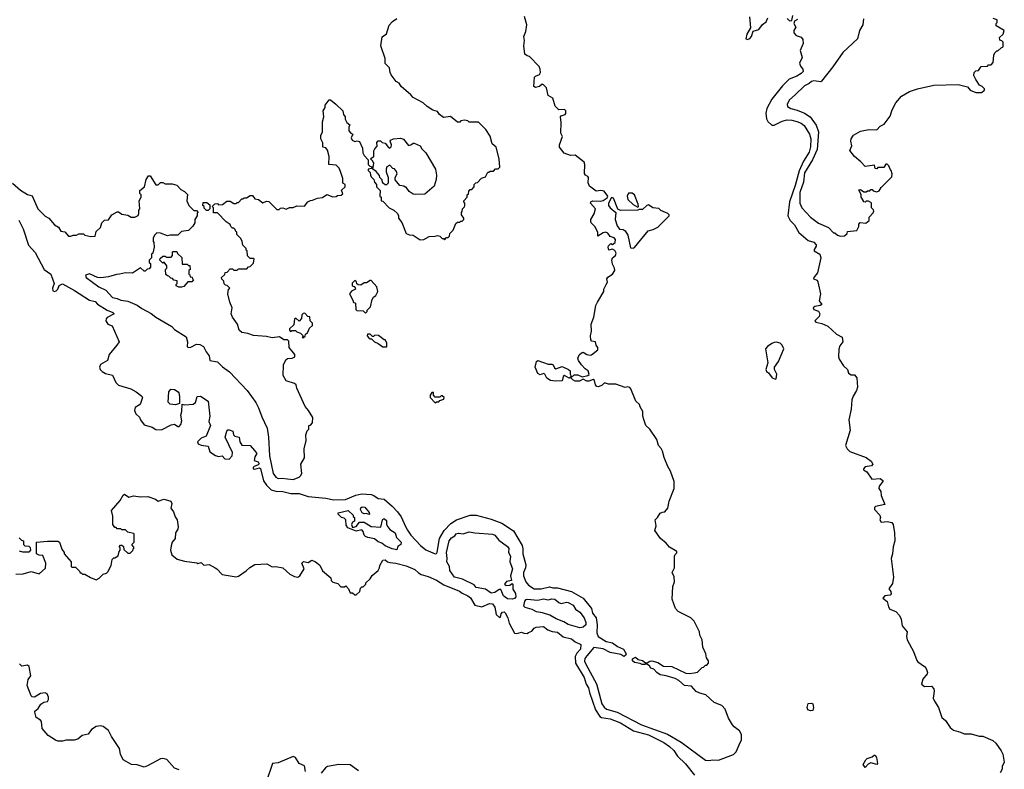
# Model space of a CAD drawing. Extents: x 1861455 to 2058065, y 200073 to 437907.
# Tile 281 of 574: x 1912687 to 1921140, y 348685 to 355119. Entities that reach past the tile are written whole.
import ezdxf

# ---------------------------------------------------------------- set-up
doc = ezdxf.new("R2010")
doc.units = 0

msp = doc.modelspace()

# ---------------------------------------------------------------- linework, layer by layer
at = {"layer": '0CON05XD'}
for points in [[(1915142.5, 351495), (1915147.5, 351505), (1915142.5, 351555), (1915155, 351590), (1915170, 351605), (1915170, 351635), (1915185, 351640), (1915201.7, 351658.3), (1915202.5, 351705), (1915167.5, 351765), (1915139.3, 351799.3), (1915067.5, 351955), (1915060, 351985), (1915045, 351997.5), (1914975, 352020), (1914950, 352065), (1914952.5, 352155), (1914971.7, 352198.3), (1914985, 352210), (1915025, 352212.5), (1915050, 352225), (1915050, 352245), (1915000, 352305), (1914998.3, 352358.3), (1914985, 352370), (1914955, 352370), (1914916.4, 352396.4), (1914855, 352388), (1914805, 352400), (1914695, 352408.8), (1914645, 352426.7), (1914595, 352433.8), (1914572.5, 352455), (1914556.7, 352505), (1914513.3, 352565), (1914503.3, 352595), (1914512.5, 352645), (1914490, 352695), (1914473, 352767), (1914480, 352805), (1914490, 352815), (1914468.3, 352838.3), (1914455, 352840), (1914441.7, 352851.7), (1914440, 352875), (1914421.7, 352891.7), (1914420, 352905), (1914448.3, 352931.7), (1914451.7, 352948.3), (1914468.3, 352951.7), (1914495, 352980), (1914515, 352980), (1914525, 352970), (1914555, 352970), (1914565, 352980), (1914638.3, 352981.7), (1914651.7, 352998.3), (1914665, 353000), (1914695, 353030), (1914700, 353065), (1914695, 353070), (1914665, 353070), (1914641.7, 353091.7), (1914640, 353135), (1914631.7, 353141.7), (1914630, 353155), (1914603, 353183), (1914597.5, 353215), (1914585, 353240), (1914550, 353275), (1914550, 353295), (1914541.7, 353301.7), (1914538.3, 353318.3), (1914525, 353330), (1914515, 353330), (1914500, 353345), (1914495, 353360), (1914460, 353385), (1914385, 353460), (1914351.7, 353461.7), (1914350, 353505), (1914340, 353515), (1914361.7, 353538.3), (1914385, 353540), (1914395, 353530), (1914428.3, 353531.7), (1914465, 353560), (1914495, 353560), (1914525, 353540), (1914545, 353540), (1914555, 353550), (1914565, 353550), (1914595, 353580), (1914605, 353580), (1914615, 353590), (1914635, 353590), (1914665, 353610), (1914685, 353610), (1914705, 353582.5), (1914736.7, 353576.7), (1914775, 353547.5), (1914805, 353560), (1914825, 353557.5), (1914895, 353490), (1914915, 353490), (1914925, 353500), (1914945, 353502.5), (1914975, 353492.5), (1915003, 353507), (1915035, 353507.5), (1915065, 353520), (1915131.7, 353518.3), (1915160, 353555), (1915183, 353567), (1915201.7, 353568.3), (1915245, 353586.7), (1915287, 353593), (1915325, 353617.5), (1915375, 353597.5), (1915405, 353600), (1915415, 353610), (1915448.3, 353611.7), (1915460, 353625), (1915450, 353655), (1915480, 353685), (1915480, 353705), (1915460, 353715), (1915460, 353755), (1915442.5, 353815), (1915430, 353845), (1915405, 353870), (1915340, 353875), (1915342.5, 353945), (1915329.3, 353999.3), (1915315, 354020), (1915290, 354025), (1915288.3, 354061.7), (1915272.5, 354095), (1915273.3, 354125), (1915287, 354157), (1915287, 354243), (1915297.5, 354285), (1915292.5, 354335), (1915310, 354365), (1915310, 354385), (1915345, 354430), (1915355, 354430), (1915400, 354395), (1915462.5, 354335), (1915467.5, 354305), (1915482.5, 354285), (1915482.5, 354265), (1915497, 354237), (1915520, 354215), (1915512.5, 354195), (1915512.5, 354165), (1915530, 354145), (1915547, 354137), (1915532.5, 354105), (1915540, 354085), (1915565, 354072.5), (1915585, 354080), (1915603, 354073), (1915630, 354015), (1915632.5, 353975), (1915643.6, 353953.6), (1915680, 353915), (1915680, 353875), (1915691.7, 353861.7), (1915710, 353855), (1915708.3, 353841.7), (1915680, 353835), (1915680, 353825), (1915697, 353807), (1915700, 353785), (1915705, 353770), (1915727, 353747), (1915733, 353723), (1915750, 353705), (1915750, 353685), (1915781.7, 353651.7), (1915780, 353605), (1915790, 353595), (1915790, 353565), (1915805, 353560), (1915860, 353505), (1915900, 353485), (1915930, 353455), (1915940, 353435), (1915940, 353415), (1915967, 353377), (1916003.6, 353283.6), (1916035, 353272.5), (1916065, 353270), (1916125, 353230), (1916157, 353233), (1916203, 353257), (1916255, 353260), (1916275, 353267.5), (1916295, 353260), (1916315, 353240), (1916325, 353240), (1916335, 353230), (1916351.7, 353248.3), (1916365, 353250), (1916378.3, 353261.7), (1916380, 353285), (1916408.3, 353311.7), (1916431.7, 353368.3), (1916445, 353380), (1916465, 353380), (1916475, 353390), (1916485, 353390), (1916500, 353405), (1916500, 353415), (1916480, 353445), (1916480, 353465), (1916487, 353473), (1916490, 353495), (1916507, 353513), (1916510, 353525), (1916510, 353545), (1916500, 353555), (1916500, 353565), (1916530, 353595), (1916530, 353615), (1916540, 353625), (1916541.7, 353648.3), (1916555, 353660), (1916568.3, 353661.7), (1916590, 353685), (1916590, 353705), (1916601.7, 353718.3), (1916618.3, 353721.7), (1916651.7, 353758.3), (1916685, 353770), (1916705, 353810), (1916715, 353810), (1916725, 353820), (1916755, 353820), (1916771.7, 353838.3), (1916795, 353840), (1916808.3, 353851.7), (1916802.5, 353925), (1916777.5, 354025), (1916743, 354053), (1916725, 354120), (1916690, 354175), (1916625, 354240), (1916545, 354240), (1916535, 354250), (1916505, 354257.5), (1916475, 354250), (1916465, 354240), (1916445, 354240), (1916385, 354286.7), (1916325, 354280), (1916290, 354305), (1916275, 354330), (1916235, 354342.5), (1916185, 354372.5), (1916150, 354405), (1916065, 354450), (1916045, 354472.5), (1915962.5, 354545), (1915945, 354572.5), (1915918.3, 354588.3), (1915877.5, 354645), (1915867.5, 354665), (1915862.5, 354705), (1915823.6, 354743.6), (1915823.3, 354785), (1915788.8, 354895), (1915799.3, 354970.7), (1915835, 354997.5), (1915859.3, 355070.7), (1915888.3, 355101.7), (1915925, 355130)], [(1918478.3, 349511.7), (1918505, 349520), (1918545, 349560), (1918557, 349563), (1918575, 349580), (1918585, 349580), (1918600, 349595), (1918600, 349615), (1918583, 349643), (1918577, 349677), (1918553, 349733), (1918547.5, 349795), (1918527.5, 349835), (1918522.5, 349865), (1918477.5, 349955), (1918450, 349985), (1918340.7, 350040.7), (1918317.5, 350065), (1918287.5, 350145), (1918293, 350253), (1918310, 350295), (1918307, 350337), (1918290, 350375), (1918310, 350415), (1918310, 350515), (1918315, 350530), (1918328.3, 350541.7), (1918330, 350555), (1918265, 350592.5), (1918237.5, 350625), (1918187.5, 350665), (1918140, 350735), (1918152.5, 350775), (1918142.5, 350825), (1918162.5, 350845), (1918185, 350882.5), (1918205, 350892.5), (1918226.1, 350893.9), (1918251.2, 350925), (1918262, 350985), (1918305.8, 351095), (1918306.2, 351155), (1918273.3, 351245), (1918250, 351285), (1918220.5, 351360.5), (1918206.2, 351415), (1918195, 351437.5), (1918170, 351465), (1918156.7, 351515), (1918096.7, 351605), (1918062.5, 351635), (1918045, 351687.5), (1918036, 351715), (1918035.8, 351755.8), (1918012.5, 351795), (1918007.5, 351815), (1917977.5, 351845), (1917935, 351950), (1917925, 351962.5), (1917905, 351967.5), (1917885, 351963.3), (1917805, 351991.4), (1917741.2, 351991.2), (1917715, 352000), (1917705, 352000), (1917687, 351983), (1917655, 351967.5), (1917641.7, 351971.7), (1917630, 351985), (1917621.7, 352021.7), (1917611.7, 352031.7), (1917573, 352017), (1917555, 352016.7), (1917525, 352032.5), (1917493, 352017), (1917457, 352017), (1917437, 352027), (1917420, 352045), (1917448.3, 352071.7), (1917479.3, 352069.3), (1917515, 352052.5), (1917565, 352063.8), (1917575.6, 352074.4), (1917568, 352105), (1917541.4, 352121.4), (1917511.2, 352155), (1917483.8, 352195), (1917480, 352215), (1917494.4, 352245.6), (1917515, 352262), (1917525, 352264), (1917555, 352245.7), (1917585, 352239.2), (1917597.2, 352242.8), (1917650, 352285), (1917650.8, 352305), (1917636.2, 352325), (1917630, 352355), (1917598.3, 352358.3), (1917590.7, 352370.7), (1917586.7, 352405), (1917596, 352445), (1917592.9, 352505), (1917616.2, 352565), (1917634.2, 352665.8), (1917646.2, 352695), (1917702.5, 352785), (1917703.3, 352805), (1917723.3, 352845), (1917733, 352867), (1917727.5, 352895), (1917735, 352910), (1917775.9, 352934.1), (1917796.2, 352965), (1917793.3, 352985), (1917775, 353020), (1917770, 353055), (1917777.5, 353075), (1917803.3, 353095), (1917806.7, 353115), (1917796.4, 353136.4), (1917775, 353150), (1917745, 353140), (1917740, 353165), (1917743, 353177), (1917761.7, 353198.3), (1917775, 353190), (1917800, 353205), (1917801.7, 353231.7), (1917790, 353245), (1917757, 353257), (1917735.9, 353285.9), (1917715.9, 353295.9), (1917695, 353290), (1917651.7, 353261.7), (1917650, 353295), (1917624.1, 353344.1), (1917594.2, 353374.2), (1917591.2, 353385), (1917590, 353405), (1917618.7, 353451.3), (1917630, 353495), (1917587.5, 353545), (1917590, 353555), (1917607, 353563), (1917675, 353560), (1917695, 353567.5), (1917730, 353590), (1917737.5, 353605), (1917705, 353645.7), (1917675, 353651.8), (1917635, 353645.5), (1917579.4, 353689.4), (1917568.3, 353718.3), (1917570, 353765), (1917565, 353774), (1917543.8, 353785), (1917537.3, 353797.3), (1917539.2, 353875), (1917532, 353895), (1917455, 353956.2), (1917415, 353953.3), (1917361.7, 353971.7), (1917320, 354025), (1917321.2, 354045), (1917347.5, 354115), (1917332.5, 354145), (1917336.7, 354235), (1917330, 354285), (1917336.4, 354293.6), (1917368.8, 354305), (1917375.5, 354314.5), (1917376.7, 354335), (1917365, 354346.7), (1917316.4, 354346.4), (1917285, 354377.5), (1917265, 354443.8), (1917225, 354468.8), (1917209.1, 354535), (1917185, 354560.6), (1917172.5, 354565), (1917150, 354545), (1917115.7, 354535.7), (1917100, 354545), (1917107.5, 354625), (1917114.7, 354635.3), (1917150.9, 354649.1), (1917157.1, 354665), (1917156.2, 354695), (1917145.5, 354715.5), (1917065, 354804), (1917045, 354808.8), (1917025, 354823.8), (1917013.8, 354895), (1917020.8, 354940.8), (1917016, 354975), (1917033.1, 355016.9), (1917040.8, 355075), (1917021.2, 355145)], [(1918952.3, 355142.3), (1918961.7, 355048.3), (1918928.6, 354995), (1918920, 354955), (1918935, 354949.2), (1918955, 354957.5), (1918968.6, 354975), (1918985, 355020), (1919032.5, 355035), (1919065, 355077.5), (1919095, 355100), (1919110, 355135)], [(1919365, 355120), (1919340, 355105), (1919333, 355087), (1919350, 355055), (1919333.6, 355026.4), (1919332.5, 355005), (1919353, 354983), (1919395, 354970), (1919409.3, 354949.3), (1919412.5, 354915), (1919386.2, 354855), (1919404, 354795), (1919380.9, 354745), (1919390.6, 354720.6), (1919411.2, 354695), (1919412, 354675), (1919395, 354656), (1919360, 354635), (1919291.8, 354608.2), (1919235, 354552), (1919143.8, 354436.2), (1919101.9, 354355), (1919091.4, 354315), (1919097.7, 354267.7), (1919108.8, 354245), (1919145, 354214), (1919165, 354214.2), (1919232.4, 354247.6), (1919275, 354258.5), (1919315, 354257.3), (1919360, 354245), (1919395, 354231.9), (1919420.4, 354210.4), (1919468.8, 354135), (1919479.6, 354095), (1919476.9, 354026.9), (1919465, 353980.8), (1919415.3, 353905), (1919378.5, 353821.5), (1919344, 353695), (1919294.5, 353555), (1919280.6, 353435), (1919302, 353395), (1919338.7, 353358.7), (1919375, 353293.3), (1919455, 353222.9), (1919505, 353208), (1919525.8, 353185.8), (1919525.8, 353174.2), (1919506.7, 353145), (1919506.7, 353135), (1919555.9, 353105.9), (1919565.9, 353075.9), (1919536.7, 352945), (1919503.8, 352905), (1919503.3, 352895), (1919532, 352882), (1919539.1, 352869.1), (1919563.3, 352765), (1919551.4, 352705), (1919572.5, 352675), (1919560, 352665), (1919512.3, 352657.7), (1919498.8, 352645), (1919505, 352632), (1919545.6, 352615.6), (1919557.1, 352595), (1919549.5, 352570.5), (1919512.5, 352535), (1919522.3, 352522.3), (1919572.1, 352512.1), (1919625, 352488), (1919699.5, 352419.5), (1919747.5, 352395), (1919752.5, 352355), (1919729.3, 352320.7), (1919719.3, 352290.7), (1919717.5, 352225), (1919722.5, 352205), (1919759.2, 352149.2), (1919793.8, 352115), (1919801.2, 352085), (1919825, 352070.8), (1919855, 352070), (1919874.4, 352045), (1919880, 351965), (1919872, 351935), (1919842.1, 351887.9), (1919831.4, 351855), (1919824, 351775), (1919804.4, 351685), (1919816.2, 351595), (1919778, 351465), (1919791.2, 351435), (1919815, 351413.8), (1919955, 351362), (1919998.3, 351328.3), (1920011.2, 351305), (1919999.5, 351290.5), (1919945, 351280), (1919930.6, 351265), (1919931.4, 351255), (1919958.5, 351238.5), (1920003.8, 351175), (1920075, 351181.5), (1920096.7, 351165), (1920096.5, 351155), (1920066.2, 351115), (1920062.2, 351095), (1920079.7, 351069.7), (1920084, 351035), (1920113.3, 350956.7), (1920035, 350941.5), (1920025, 350932), (1920025.4, 350915), (1920071.4, 350865), (1920077.1, 350845), (1920072.5, 350825), (1920084, 350805), (1920135, 350812.1), (1920175, 350803.8), (1920185.7, 350785), (1920198.6, 350715), (1920200, 350645), (1920184.5, 350595.5), (1920181.4, 350535), (1920170, 350495), (1920188.1, 350335), (1920179.1, 350280.9), (1920147.5, 350235), (1920165, 350210), (1920169.3, 350190.7), (1920159.3, 350180.7), (1920115, 350174), (1920098, 350155), (1920134.7, 350124.7), (1920145, 350078), (1920158.3, 350058.3)], [(1919275, 355127.5), (1919295, 355107.5), (1919317, 355113), (1919323.8, 355155)], [(1919930, 355125), (1919926.2, 355075), (1919898, 355025), (1919878.8, 354955), (1919753.2, 354836.8), (1919668.8, 354715), (1919569.7, 354590.3), (1919565, 354586.2), (1919505, 354594.4), (1919485, 354588.1), (1919465, 354570.8), (1919425, 354550.6), (1919345, 354472.5), (1919295, 354431.2), (1919276.2, 354395), (1919280, 354375), (1919307, 354357), (1919362.4, 354342.4), (1919425, 354315.6), (1919474.2, 354285), (1919523.8, 354213.8), (1919544.5, 354155), (1919534.7, 354005), (1919493, 353917), (1919426, 353805), (1919415.3, 353724.7), (1919383.6, 353635), (1919383.5, 353545), (1919400.8, 353505), (1919476.7, 353425), (1919545, 353371.2), (1919630, 353335), (1919675, 353290), (1919685, 353290), (1919708.3, 353268.3), (1919735, 353260), (1919767, 353263), (1919790, 353285), (1919795, 353300), (1919875, 353310), (1919890, 353345), (1919890, 353365), (1919903, 353377), (1919951.7, 353371.7), (1919980, 353395), (1919980, 353425), (1920015, 353460), (1920020, 353475), (1920017, 353487), (1920000, 353505), (1920000, 353545), (1919995, 353550), (1919975, 353560), (1919955, 353560), (1919945, 353552.5), (1919930, 353555), (1919930, 353565), (1919910, 353595), (1919910, 353615), (1919891.7, 353658.3), (1919905, 353660), (1919935, 353640), (1919955, 353640), (1919965, 353650), (1919985, 353650), (1919995, 353660), (1920005, 353660), (1920015, 353650), (1920045, 353640), (1920065, 353650), (1920081.7, 353678.3), (1920175, 353770), (1920177.5, 353795), (1920170, 353825), (1920160, 353835), (1920150, 353865), (1920135, 353880), (1920121.7, 353878.3), (1920105, 353850), (1920055, 353850), (1920045, 353840), (1920031.7, 353841.7), (1920025, 353870), (1919945, 353860), (1919909.3, 353899.3), (1919853.6, 353943.6), (1919813.3, 353995), (1919830, 354035), (1919823.8, 354075), (1919826.7, 354095), (1919845, 354127.5), (1919905, 354163.3), (1919976.4, 354176.4), (1920045, 354172.5), (1920074.2, 354205.8), (1920108.3, 354221.7), (1920160.7, 354289.3), (1920176.7, 354345), (1920208.8, 354405), (1920258.3, 354461.7), (1920325, 354503.3), (1920393.9, 354526.1), (1920535, 354557.5), (1920745, 354561.2), (1920823.6, 354543.6), (1920847.5, 354515), (1920895, 354494), (1920945, 354493.3), (1920970, 354515), (1920970, 354525), (1920950, 354545), (1920927, 354557), (1920896.4, 354606.4), (1920878.3, 354638.3), (1920880, 354665), (1920895, 354680), (1920918.3, 354681.7), (1920941.7, 354718.3), (1920995, 354720), (1921005, 354730), (1921028.3, 354731.7), (1921045, 354750), (1921050, 354815), (1921060, 354835), (1921075, 354850), (1921085, 354850), (1921111.7, 354878.3), (1921130, 354885), (1921130, 354925), (1921118.3, 354938.3), (1921101.7, 354941.7), (1921100, 354965), (1921130, 354995), (1921140, 355025), (1921070, 355065), (1921070, 355085), (1921080, 355095), (1921078.3, 355118.3), (1921045, 355130)], [(1916085, 353617.5), (1916065, 353622.5), (1916030, 353645), (1916005, 353680), (1915995, 353680), (1915985, 353690), (1915950, 353695), (1915910, 353745), (1915910, 353765), (1915927.5, 353795), (1915922.5, 353815), (1915905, 353837.5), (1915891.7, 353841.7), (1915865, 353870), (1915840, 353855), (1915832.5, 353835), (1915833, 353813), (1915850, 353765), (1915850, 353715), (1915835, 353700), (1915825, 353700), (1915811.7, 353711.7), (1915803, 353723), (1915800, 353745), (1915780, 353765), (1915775, 353780), (1915746.4, 353816.4), (1915720, 353835), (1915727.5, 353885), (1915720, 353905), (1915700, 353925), (1915715, 353940), (1915727, 353943), (1915728.3, 353991.7), (1915735, 354010), (1915757, 354033), (1915752.5, 354065), (1915765, 354080), (1915785, 354080), (1915800, 354065), (1915825, 354057.5), (1915852.3, 354022.3), (1915865, 354016.7), (1915875, 354027.5), (1915879.2, 354045), (1915866.7, 354075), (1915870, 354085), (1915895, 354096.7), (1915955, 354102.5), (1915983, 354093), (1916025, 354040), (1916045, 354043.3), (1916065, 354060), (1916075, 354060), (1916126.4, 354036.4), (1916140.7, 354010.7), (1916172.5, 353975), (1916257, 353837), (1916266.7, 353785), (1916263, 353747), (1916245, 353690), (1916165, 353620), (1916085, 353617.5)], [(1912624.5, 353715), (1912695, 353654.2), (1912755, 353618.8), (1912795, 353606.7), (1912844, 353495), (1912905, 353431.2), (1912936.7, 353415), (1912985, 353357.5), (1913019.3, 353339.3), (1913040, 353305), (1913075, 353297.5), (1913105, 353260), (1913125, 353260), (1913145, 353270), (1913175, 353270), (1913195, 353280), (1913235, 353280), (1913245, 353270), (1913298.3, 353258.3), (1913335, 353260), (1913345, 353300), (1913380, 353335), (1913393.6, 353376.4), (1913415, 353397.5), (1913448.3, 353401.7), (1913477, 353443), (1913525, 353470), (1913535, 353470), (1913565, 353450), (1913615, 353440), (1913645, 353422.5), (1913675, 353422.5), (1913703, 353437), (1913710, 353455), (1913710, 353485), (1913717.5, 353495), (1913712.5, 353565), (1913730, 353595), (1913730, 353615), (1913718.3, 353628.3), (1913718.3, 353651.7), (1913757.5, 353685), (1913773, 353747), (1913791.7, 353778.3), (1913808.3, 353778.3), (1913855, 353700), (1913875, 353700), (1913895, 353720), (1913915, 353720), (1913935, 353710), (1913995, 353710), (1914037, 353697), (1914070.7, 353660.7), (1914103, 353643), (1914127, 353617), (1914122.5, 353565), (1914140, 353525), (1914181.7, 353481.7), (1914205, 353480), (1914220, 353465), (1914211.7, 353458.3), (1914210, 353435), (1914190, 353405), (1914190, 353375), (1914173, 353347), (1914135, 353310), (1914075, 353300), (1914045, 353270), (1913975, 353270), (1913955, 353262.5), (1913897, 353287), (1913865, 353290), (1913847, 353273), (1913833.6, 353246.4), (1913832.5, 353215), (1913840, 353205), (1913842.5, 353165), (1913830, 353115), (1913820, 353105), (1913820, 353075), (1913800, 353055), (1913800, 353035), (1913810, 353025), (1913810, 352995), (1913798.3, 352981.7), (1913781.7, 352978.3), (1913765, 352960), (1913755, 352960), (1913725, 352987.5), (1913655, 352943.3), (1913595, 352946.7), (1913545, 352933.3), (1913517, 352933), (1913449.3, 352910.7), (1913385, 352902.5), (1913355, 352906.7), (1913285, 352938.8), (1913252.5, 352925), (1913257.5, 352905), (1913366.7, 352825), (1913427.3, 352797.3), (1913483.3, 352735), (1913525, 352726), (1913555, 352712), (1913615, 352704), (1913695, 352669.2), (1913735, 352639.2), (1913815, 352598), (1913855, 352565.8), (1913994, 352484), (1914015, 352458.9), (1914115, 352396), (1914128.9, 352355), (1914123.8, 352315), (1914132.5, 352305), (1914155, 352309.2), (1914205, 352333.1), (1914235, 352330.9), (1914264.4, 352315), (1914287.3, 352267.3), (1914312.5, 352235), (1914320, 352195), (1914385, 352182), (1914428, 352138), (1914488.6, 352095), (1914641.1, 351935), (1914714.1, 351834.1), (1914738.6, 351788.6), (1914765, 351711.2), (1914811.5, 351611.5), (1914822.7, 351535), (1914831.2, 351375), (1914863.5, 351225), (1914885, 351192), (1914905, 351180), (1914936.2, 351183.8), (1915035, 351172), (1915085, 351192.5), (1915096.4, 351203.6), (1915110, 351225), (1915100, 351305), (1915131.7, 351358.3), (1915130, 351435), (1915142.5, 351495)], [(1917953, 353157), (1917965, 353163.3), (1918083.6, 353306.4), (1918125, 353317.5), (1918165, 353337.5), (1918262.5, 353435), (1918262.5, 353445), (1918252.5, 353455), (1918191.7, 353481.7), (1918175, 353497.5), (1918123.6, 353503.6), (1918085, 353530), (1918070, 353525), (1918035, 353490), (1918005, 353490), (1917995, 353482.5), (1917845, 353480), (1917822.7, 353492.7), (1917786.1, 353586.1), (1917768.3, 353591.7), (1917743.3, 353545), (1917743.3, 353525), (1917756.7, 353505), (1917804, 353465), (1917800, 353405), (1917815, 353350), (1917835, 353320), (1917867, 353317), (1917886.4, 353306.4), (1917909.3, 353269.3), (1917931.7, 353161.7), (1917953, 353157)], [(1917995, 353510), (1918000, 353515), (1917996.7, 353535), (1917966.2, 353615), (1917945, 353630.6), (1917915, 353630), (1917902, 353605), (1917906.7, 353575), (1917955, 353533.3), (1917995, 353510)], [(1914305, 353480), (1914291.7, 353481.7), (1914271.7, 353501.7), (1914270, 353515), (1914260, 353525), (1914261.7, 353548.3), (1914295, 353550), (1914318.3, 353528.3), (1914320, 353495), (1914305, 353480)], [(1912679.3, 353399.3), (1912717.5, 353325), (1912763.9, 353183.9), (1912820.7, 353120.7), (1912897.5, 352975), (1912953.6, 352933.6), (1912983.3, 352855), (1912970, 352815), (1912972.5, 352792.5), (1912985, 352786.7), (1912998.8, 352791.2), (1913013.8, 352805), (1913025, 352837.5), (1913055, 352852.5), (1913157.5, 352795), (1913285, 352711.2), (1913335, 352698.6), (1913355, 352678), (1913437.5, 352625), (1913487.5, 352605), (1913497.5, 352595), (1913437.6, 352562.4), (1913428.9, 352551.1), (1913427.5, 352535), (1913445, 352504.2), (1913481.2, 352491.2), (1913540, 352355), (1913521.4, 352325), (1913453.8, 352246.2), (1913439.5, 352195), (1913379.4, 352160.6), (1913373.3, 352135), (1913376.9, 352115), (1913395, 352098), (1913425, 352083.3), (1913485, 352068.5), (1913513.8, 352003.8), (1913535, 351982.5), (1913641.7, 351951.7), (1913686.1, 351926.1), (1913736.4, 351886.4), (1913740, 351875), (1913723.3, 351825), (1913715, 351813.3), (1913679.2, 351790.8), (1913673.5, 351765), (1913683.3, 351735), (1913715, 351707.8), (1913723.2, 351685), (1913755, 351641.8), (1913825, 351622.1), (1913855, 351602.2), (1913905, 351599.1), (1913988.3, 351641.7), (1914015, 351647.5), (1914045, 351626.2), (1914055, 351626.2), (1914070, 351645), (1914080, 351675), (1914069.2, 351725), (1914078.8, 351755), (1914081.7, 351818.3), (1914105, 351812.5), (1914175, 351817.5), (1914196.1, 351833.9), (1914211.2, 351885), (1914238.6, 351888.6), (1914306, 351846), (1914318.8, 351715), (1914309.5, 351669.5), (1914323.8, 351635), (1914286.7, 351545), (1914245, 351525.6), (1914214.6, 351495.4), (1914219.5, 351479.5), (1914245, 351467.2), (1914305, 351458.9), (1914319.9, 351409.9), (1914367.7, 351377.7), (1914395, 351369.1), (1914425, 351374.2), (1914448.3, 351348.3), (1914485, 351345.6), (1914510, 351375), (1914513, 351403), (1914452.5, 351535), (1914465, 351587.5), (1914475, 351598.8), (1914485, 351599.2), (1914517.9, 351587.9), (1914521.9, 351555), (1914532.8, 351542.8), (1914571.2, 351535), (1914576.6, 351496.6), (1914595, 351468), (1914665, 351463.3), (1914702, 351422), (1914723.3, 351395), (1914704.4, 351365.6), (1914698.8, 351335), (1914735, 351323.3), (1914743, 351307), (1914735, 351297.5), (1914700, 351285), (1914691.2, 351275), (1914692.5, 351265), (1914705, 351261.2), (1914745, 351273.3), (1914755, 351267.5), (1914780.2, 351160.2), (1914804.5, 351124.5), (1914845, 351083.8), (1914885, 351071.4), (1914945, 351068.6), (1915015, 351052.9), (1915085, 351053.1), (1915165, 351026.7), (1915315, 351012), (1915385, 350998.6), (1915485, 351001.2), (1915573.3, 351036.7), (1915625, 351050), (1915703.7, 351043.7), (1915727.1, 351035), (1915765, 351008), (1915815, 351004.3), (1915884.5, 350944.5), (1915931.2, 350895), (1915960.7, 350850.7), (1915999.8, 350769.8), (1916015, 350737.1), (1916045.9, 350695.9), (1916126.7, 350605), (1916175, 350568.2), (1916255, 350534.4), (1916265, 350537.1), (1916272, 350548), (1916292.1, 350665), (1916330, 350735), (1916389.6, 350795), (1916437.5, 350825), (1916554, 350866), (1916605, 350866.8), (1916735, 350830.4), (1916825, 350796.2), (1916925, 350731.4), (1917000, 350605), (1917006.3, 350576.3), (1917005.4, 350535), (1917031.3, 350441.3), (1917028.5, 350415), (1917010.9, 350375), (1917013.6, 350346.4), (1917031.5, 350295), (1917054.7, 350264.7), (1917104, 350234), (1917165, 350234.6), (1917235, 350251.5), (1917265, 350242.1), (1917305, 350243.3), (1917425, 350212.2), (1917525, 350152.7), (1917595.8, 350065.8), (1917604.6, 350025), (1917636.7, 349985), (1917644.6, 349925), (1917641.6, 349855), (1917654.2, 349824.2), (1917722.4, 349782.4), (1917775, 349769.5), (1917818.2, 349738.2), (1917870, 349715), (1917892.5, 349675), (1917889.3, 349660.7), (1917875, 349653.3), (1917849.2, 349669.2), (1917755, 349687.9), (1917695, 349717.9), (1917615, 349729.6), (1917555, 349659.4), (1917540, 349635), (1917536.8, 349613.2), (1917546, 349586), (1917637.6, 349417.6), (1917685, 349248), (1917705, 349217.1), (1917725, 349201.5), (1917815, 349174), (1918025, 349066.4), (1918247.1, 348987.1), (1918365, 348917.5), (1918575, 348762.5), (1918605, 348760), (1918635, 348767.5), (1918685, 348763.3), (1918815, 348813.3), (1918836.7, 348835), (1918863.9, 348896.1), (1918883, 348937), (1918882.5, 348985), (1918867.5, 349015), (1918820, 349050), (1918806.9, 349066.9), (1918772.5, 349125), (1918745, 349202.5), (1918715, 349232), (1918648.8, 349258.8), (1918576.7, 349325), (1918525, 349337.5), (1918495, 349353.3), (1918455, 349398.9), (1918395, 349402.9), (1918346.9, 349446.9), (1918315.6, 349465.6), (1918238.1, 349488.1), (1918186.2, 349495), (1918158, 349515), (1918132.5, 349545), (1918105, 349553.8), (1918093.9, 349573.9), (1918065, 349590), (1918055, 349583.3), (1918030, 349585), (1918013.9, 349593.9), (1917965, 349602.9), (1917947.5, 349615), (1917947, 349633), (1917975, 349647.5), (1917997.5, 349627.5), (1918035, 349620), (1918058.3, 349598.3), (1918075, 349597.5), (1918096.4, 349613.6), (1918115, 349616), (1918165, 349600.8), (1918215, 349570), (1918285, 349567.5), (1918405, 349510), (1918435, 349506.7), (1918478.3, 349511.7)], [(1914075, 352822.5), (1914053, 352823), (1914030, 352835), (1914030, 352845), (1914040, 352855), (1914038.3, 352878.3), (1914011.7, 352881.7), (1913998.3, 352898.3), (1913985, 352900), (1913968.3, 352918.3), (1913955, 352920), (1913941.7, 352931.7), (1913940, 352975), (1913950, 352985), (1913950, 353005), (1913928.3, 353038.3), (1913915, 353030), (1913890, 353055), (1913891.7, 353068.3), (1913915, 353090), (1913935, 353090), (1913945, 353080), (1913988.3, 353081.7), (1914000, 353095), (1914000, 353125), (1914005, 353130), (1914035, 353130), (1914041.7, 353111.7), (1914078.3, 353078.3), (1914081.7, 353021.7), (1914125, 353020), (1914135, 353010), (1914148.3, 353008.3), (1914150, 352975), (1914140, 352965), (1914140, 352935), (1914148.3, 352928.3), (1914151.7, 352911.7), (1914168.3, 352908.3), (1914170, 352895), (1914180, 352885), (1914165, 352870), (1914131.7, 352868.3), (1914095, 352830), (1914075, 352822.5)], [(1915655, 352600), (1915670, 352615), (1915670, 352625), (1915700, 352655), (1915713, 352717), (1915723.6, 352736.4), (1915745, 352752.5), (1915762.5, 352785), (1915753.8, 352825), (1915705, 352880), (1915695, 352880), (1915665, 352860), (1915645, 352860), (1915615, 352840), (1915591.7, 352841.7), (1915581.7, 352851.7), (1915578.3, 352868.3), (1915565, 352880), (1915541.7, 352858.3), (1915540, 352835), (1915558.3, 352828.3), (1915568.3, 352818.3), (1915570, 352805), (1915535, 352790), (1915517.5, 352765), (1915550, 352705), (1915550, 352695), (1915570, 352685), (1915572.5, 352632.5), (1915582.5, 352622.5), (1915635, 352620), (1915655, 352600)], [(1915125, 352390), (1915138.3, 352401.7), (1915141.7, 352418.3), (1915158.3, 352431.7), (1915175, 352470), (1915200, 352495), (1915200, 352515), (1915180, 352535), (1915178.3, 352568.3), (1915161.7, 352571.7), (1915135, 352600), (1915121.7, 352598.3), (1915110, 352585), (1915107.5, 352555), (1915085, 352530), (1915057, 352557), (1915045, 352550), (1915041.7, 352498.3), (1915002.5, 352465), (1915003, 352453), (1915013, 352443), (1915025, 352450), (1915055, 352450), (1915065, 352440), (1915098.3, 352428.3), (1915120, 352405), (1915111.7, 352391.7), (1915125, 352390)], [(1915835, 352310), (1915840, 352315), (1915840, 352345), (1915825, 352370), (1915815, 352370), (1915767, 352407), (1915735, 352410), (1915725, 352400), (1915715, 352400), (1915695, 352420), (1915671.7, 352418.3), (1915670, 352405), (1915681.7, 352391.7), (1915695, 352380), (1915708.3, 352378.3), (1915733, 352353), (1915765, 352340), (1915805, 352310), (1915835, 352310)], [(1919175, 352032.5), (1919182.5, 352037.5), (1919186.2, 352075), (1919167.5, 352115), (1919167.5, 352135), (1919202.5, 352185), (1919247.5, 352295), (1919233.3, 352325), (1919215, 352343.3), (1919185, 352350), (1919165, 352349.4), (1919145, 352340), (1919106, 352315), (1919090.8, 352295), (1919108.8, 352175), (1919093.9, 352116.1), (1919098.3, 352098.3), (1919116.4, 352086.4), (1919147.5, 352045), (1919175, 352032.5)], [(1917285, 352016), (1917245, 352022.9), (1917211.7, 352041.7), (1917195, 352077.5), (1917185, 352082.5), (1917155, 352072), (1917135, 352083.3), (1917113.8, 352135), (1917123.8, 352186.2), (1917135, 352192.5), (1917225, 352162.5), (1917255, 352162.5), (1917266.4, 352156.4), (1917279.3, 352129.3), (1917290.7, 352120.7), (1917345, 352142), (1917400, 352115), (1917412.5, 352105), (1917412.5, 352075), (1917420, 352065), (1917420, 352050), (1917403, 352043), (1917364.1, 352065.9), (1917354.1, 352055.9), (1917345, 352020), (1917285, 352016)], [(1914025, 351813.3), (1913978.3, 351818.3), (1913962, 351835), (1913966.4, 351925), (1913985, 351947.8), (1914015, 351944.3), (1914048.8, 351925), (1914053.8, 351915), (1914060, 351885), (1914060, 351825), (1914025, 351813.3)], [(1916255, 351830), (1916265, 351840), (1916285, 351840), (1916295, 351850), (1916328.3, 351861.7), (1916330, 351875), (1916315, 351890), (1916305, 351890), (1916295, 351880), (1916255, 351880), (1916240, 351895), (1916238.3, 351918.3), (1916225, 351920), (1916210, 351895), (1916210, 351875), (1916255, 351830)], [(1912655, 350360), (1912716.4, 350363.6), (1912785, 350382.5), (1912855, 350362.5), (1912908.3, 350411.7), (1912912.5, 350455), (1912885, 350520), (1912853, 350523), (1912830, 350535), (1912830, 350635), (1912925, 350643.3), (1913015, 350642.5), (1913027.5, 350635), (1913047.5, 350575), (1913070, 350545), (1913070, 350535), (1913130, 350465), (1913130, 350425), (1913135, 350420), (1913165, 350420), (1913200, 350385), (1913205, 350370), (1913215, 350370), (1913225, 350360), (1913245, 350360), (1913295, 350330), (1913345, 350312.5), (1913370, 350325), (1913405, 350360), (1913431.7, 350368.3), (1913445, 350380), (1913472.5, 350435), (1913480, 350485), (1913495, 350500), (1913505, 350500), (1913531.7, 350518.3), (1913540, 350555), (1913550, 350565), (1913550, 350585), (1913540, 350595), (1913551.7, 350608.3), (1913565, 350610), (1913578.3, 350598.3), (1913581.7, 350571.7), (1913615, 350540), (1913635, 350540), (1913658.3, 350561.7), (1913660, 350575), (1913670, 350585), (1913650, 350615), (1913660, 350625), (1913670, 350635), (1913670, 350705), (1913665, 350710), (1913615, 350720), (1913595, 350740), (1913565, 350740), (1913555, 350750), (1913525, 350750), (1913515, 350760), (1913505, 350760), (1913487, 350787), (1913487.9, 350857.9), (1913474, 350905), (1913549.3, 350990.7), (1913575, 351038.8), (1913587.5, 351045), (1913625, 351021.2), (1913665, 351030.8), (1913725, 351023.8), (1913785.8, 351025.8), (1913852.5, 351002.5), (1913875, 350987.5), (1913925, 351003.8), (1913975, 350989.4), (1913985.6, 350985), (1913993.8, 350965), (1913983.3, 350925), (1914008.8, 350895), (1914021.5, 350851.5), (1914040, 350825), (1914047.1, 350767.1), (1914044, 350745), (1914024, 350715), (1914020.8, 350665), (1913996.5, 350635), (1913987.6, 350602.4), (1913983.1, 350565), (1913992, 350525), (1914038.7, 350488.7), (1914101.3, 350471.3), (1914206.7, 350456.7), (1914215, 350450), (1914245, 350460), (1914268.3, 350438.3), (1914315, 350442), (1914365, 350412.9), (1914380, 350405), (1914425, 350356.2), (1914545, 350337.5), (1914565, 350343.3), (1914632.3, 350387.7), (1914662.7, 350417.3), (1914705, 350443.8), (1914809.5, 350449.5), (1914855, 350422.2), (1914885, 350425.8), (1914945, 350414.4), (1915005, 350360.8), (1915045, 350340.8), (1915075, 350334), (1915091.2, 350345), (1915130, 350405), (1915110, 350455), (1915125, 350467.5), (1915165, 350460), (1915195, 350480), (1915227.5, 350465), (1915265, 350437.5), (1915287, 350387), (1915358.3, 350328.3), (1915360, 350305), (1915375, 350290), (1915418.3, 350278.3), (1915445, 350250), (1915475, 350250), (1915488.3, 350258.3), (1915510, 350235), (1915525, 350200), (1915545, 350200), (1915563, 350183), (1915575, 350182.5), (1915608.3, 350211.7), (1915611.7, 350238.3), (1915625, 350250), (1915635, 350250), (1915660, 350275), (1915660, 350285), (1915695, 350320), (1915711.7, 350348.3), (1915765, 350390), (1915777, 350413), (1915780, 350435), (1915805, 350480), (1915825, 350482.5), (1915845, 350466.2), (1915865, 350460), (1915915, 350455.6), (1916005, 350430)], [(1915925, 350570), (1915885, 350576.7), (1915825, 350604.2), (1915797.1, 350627.1), (1915765, 350637.5), (1915731.7, 350661.7), (1915675, 350673.8), (1915655, 350683.8), (1915643.3, 350695), (1915637, 350727), (1915625, 350740), (1915575, 350730), (1915505, 350757.5), (1915490.7, 350780.7), (1915487, 350827), (1915471.7, 350841.7), (1915450, 350845), (1915420, 350875), (1915420, 350885), (1915507.5, 350907.5), (1915550, 350865), (1915550, 350855), (1915560, 350845), (1915560, 350815), (1915543.9, 350806.1), (1915536.2, 350785), (1915545, 350760), (1915575, 350767.5), (1915605, 350807.5), (1915645, 350807.5), (1915705, 350770), (1915787, 350763), (1915803, 350827), (1915810, 350835), (1915820, 350835), (1915835, 350820), (1915837, 350787), (1915847.5, 350765), (1915863.6, 350743.6), (1915910, 350715), (1915922.5, 350675), (1915962.5, 350635), (1915960, 350615), (1915933.6, 350596.4), (1915925, 350570)], [(1915685, 350872.5), (1915665, 350880), (1915645, 350877.5), (1915627, 350887), (1915612.5, 350915), (1915615, 350930), (1915627, 350937), (1915650, 350935), (1915688.3, 350888.3), (1915690, 350875), (1915685, 350872.5)], [(1916915, 350144), (1916875, 350148.8), (1916855, 350161.2), (1916841.2, 350175), (1916818.8, 350228.8), (1916802.3, 350227.7), (1916765, 350201.2), (1916735, 350198), (1916685, 350231.4), (1916606.7, 350245), (1916588.1, 350268.1), (1916487.6, 350317.6), (1916420, 350335), (1916380.6, 350390.6), (1916375.6, 350425.6), (1916353.8, 350465), (1916357.5, 350495), (1916351.1, 350545), (1916374.4, 350645), (1916395, 350672), (1916421.4, 350688.6), (1916435, 350705.8), (1916455, 350712), (1916495, 350706.2), (1916545, 350723.3), (1916595, 350713.3), (1916745, 350703.8), (1916766.7, 350695), (1916800.5, 350650.5), (1916875, 350596.2), (1916885, 350580), (1916882.5, 350545), (1916900, 350515), (1916896, 350465), (1916919.2, 350405), (1916900.6, 350345), (1916910, 350305), (1916865, 350296.7), (1916850, 350275), (1916863.3, 350263.3), (1916895.8, 350264.2), (1916915, 350280), (1916920, 350275), (1916920, 350230), (1916943.8, 350195), (1916946.7, 350165), (1916935, 350150), (1916915, 350144)], [(1912681.7, 350671.7), (1912701.7, 350651.7), (1912720, 350645), (1912720, 350615), (1912731.7, 350601.7), (1912765, 350600), (1912778.3, 350588.3), (1912780, 350565), (1912765, 350550), (1912715, 350550), (1912685, 350557.5)], [(1916005, 350430), (1916078.5, 350398.5), (1916110.2, 350370.2), (1916135, 350357.1), (1916195, 350340), (1916265, 350308.1), (1916329.3, 350269.3), (1916463.3, 350215), (1916485.8, 350195.8), (1916535, 350173.8), (1916557, 350157), (1916593.8, 350093.8), (1916655, 350080), (1916720.9, 350109.1), (1916745, 350104), (1916765, 350077.5), (1916776.2, 350015), (1916805, 349987.5), (1916815, 349990), (1916820.5, 350019.5), (1916833.3, 350035), (1916845, 350037.1), (1916855, 350028.8), (1916878.9, 349985), (1916888.9, 349938.9), (1916935, 349853.3), (1916955, 349850), (1916995, 349862.5), (1917015, 349852.5), (1917045, 349850), (1917055, 349860), (1917085, 349870), (1917103.6, 349896.4), (1917120, 349905), (1917185, 349911.2), (1917220.6, 349880.6), (1917257.8, 349867.8), (1917305, 349862), (1917352.6, 349822.6), (1917425, 349805.5), (1917455, 349780), (1917503.8, 349755), (1917500.8, 349715), (1917469.2, 349680.8), (1917455.8, 349654.2), (1917459.4, 349595), (1917532.2, 349472.2), (1917549.1, 349415), (1917571.1, 349385), (1917579.5, 349345), (1917631.2, 349195), (1917667.4, 349137.4), (1917680.5, 349130.5), (1917755, 349119.1), (1917793.8, 349105), (1917845, 349082.5), (1917955.4, 349015.4), (1918085, 348982.1), (1918217.1, 348915), (1918265, 348881.5), (1918303.1, 348845), (1918335, 348798), (1918402.7, 348732.7), (1918480, 348635)], [(1917495, 349899.4), (1917395, 349926.9), (1917359.7, 349949.7), (1917293.3, 349975), (1917237.3, 350007.3), (1917175, 350028.6), (1917125, 350035.7), (1917087.6, 350057.6), (1917026.7, 350075), (1917014.2, 350085), (1917022.3, 350127.7), (1917035, 350143.3), (1917045, 350146.2), (1917135, 350137.8), (1917185, 350148.6), (1917225, 350138.8), (1917255, 350148.8), (1917282.5, 350145), (1917315, 350116.2), (1917335, 350108.8), (1917380.5, 350119.5), (1917395, 350116), (1917440, 350095), (1917460, 350060), (1917496.2, 350035), (1917532.9, 349985), (1917547.5, 349945), (1917548, 349925), (1917525, 349904.2), (1917495, 349899.4)], [(1920158.3, 350058.3), (1920208.3, 350038.3), (1920238.8, 350005), (1920255, 349972.5), (1920264.4, 349915), (1920306.7, 349865), (1920300, 349825), (1920305.4, 349795), (1920359.5, 349695), (1920389.7, 349619.7), (1920397.1, 349607.1), (1920456.2, 349566.2), (1920469.8, 349549.8), (1920479.4, 349515), (1920476.7, 349505), (1920441.7, 349458.3), (1920430, 349415), (1920455, 349396.2), (1920515, 349398), (1920535, 349376.7), (1920538.8, 349355), (1920530, 349295), (1920539.3, 349269.3), (1920574.2, 349214.2), (1920605, 349130), (1920635, 349103.8), (1920676, 349045), (1920705, 349022), (1920765, 349003.8), (1920795, 348988), (1920855, 348988), (1920925, 348968.8), (1920955, 348968), (1921042.8, 348932.8), (1921068, 348908), (1921112.1, 348842.1), (1921126, 348815), (1921139.2, 348745), (1921121.4, 348708.6), (1921122, 348685), (1921105.7, 348654.3)], [(1913302.5, 349027.5), (1913275, 348987.8), (1913224.6, 348975.4), (1913185, 348944.5), (1913154.3, 348934.3), (1913085, 348934.5), (1913054.4, 348925.6), (1913015, 348927.8), (1912993.8, 348935), (1912931.2, 348975), (1912879.2, 349035), (1912873.9, 349093.9), (1912865, 349107.5), (1912829.3, 349129.3), (1912816.2, 349175), (1912816.7, 349185), (1912844.4, 349205.6), (1912868, 349245), (1912895, 349260), (1912925, 349267.5), (1912933.8, 349285), (1912934, 349305), (1912922.5, 349332.5), (1912905, 349342), (1912865, 349336), (1912815, 349304.4), (1912795, 349308), (1912785, 349316.7), (1912750, 349405), (1912760, 349455), (1912783, 349487), (1912768.3, 349568.3), (1912755, 349580), (1912705, 349570), (1912685, 349590)], [(1919475, 349187.5), (1919452.5, 349195), (1919447.5, 349215), (1919455, 349250), (1919485, 349252.5), (1919497, 349247), (1919502.5, 349215), (1919495, 349190), (1919475, 349187.5)], [(1914055, 348679.4), (1914015, 348695.7), (1913948.9, 348768.9), (1913915, 348776.9), (1913896.5, 348773.5), (1913785, 348714.4), (1913755.4, 348704.6), (1913695, 348722.2), (1913646.2, 348725), (1913575, 348767.1), (1913551.8, 348815), (1913544.6, 348864.6), (1913475, 348966), (1913449.2, 349019.2), (1913405, 349051.5), (1913385, 349058.2), (1913345, 349051.8), (1913302.5, 349027.5)], [(1915141.1, 348665), (1915133.4, 348713.4), (1915085, 348733.6), (1915055, 348785.8), (1915035, 348795.4), (1914905, 348741.2), (1914858.1, 348735), (1914803.1, 348575)], [(1919945, 348700), (1919927.5, 348725), (1919950, 348765), (1919962.5, 348777.5), (1920007, 348793), (1920023, 348807), (1920030, 348805), (1920042.5, 348785), (1920050, 348735), (1920045, 348727.5), (1919995, 348740.8), (1919971.9, 348728.1), (1919945, 348700)], [(1915595, 348672.9), (1915525, 348722.4), (1915426.6, 348726.6), (1915330.2, 348709.8), (1915312.7, 348697.3), (1915275, 348651.5)]]:
    msp.add_lwpolyline(points, dxfattribs=at)

doc.saveas('drawing.dxf')
